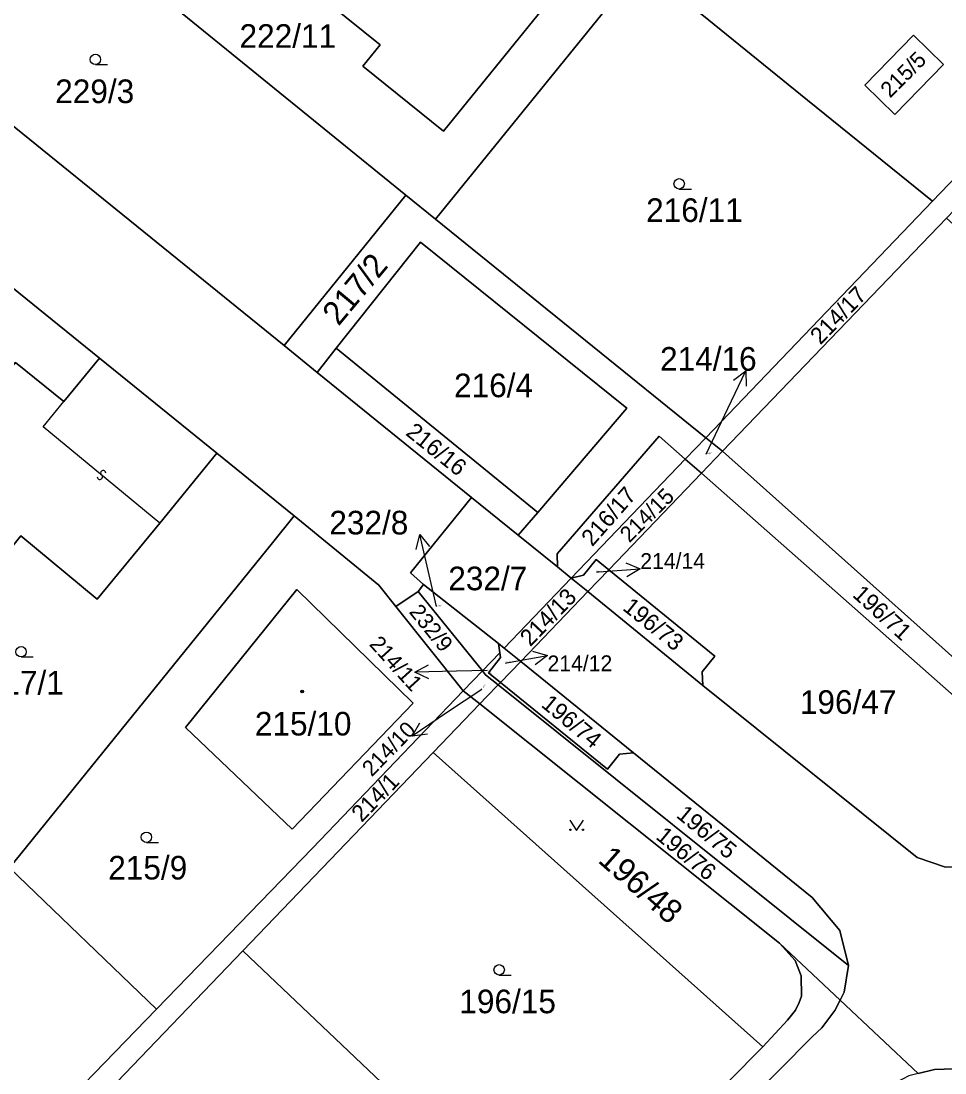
# Model space of a CAD drawing. Extents: x -598233 to -596890, y -1157848 to -1156431.
# Drawn here: x -597829 to -597762.5, y -1156610.2 to -1156534.4 of the extents above; entities that cross this region are included whole.
import ezdxf

# ---------------------------------------------------------------- set-up
doc = ezdxf.new("R2010")
doc.units = 0
for name, color, linetype in [('Level 1', 7, 'Continuous'), ('Level 13', 7, 'Continuous'), ('Level 3', 7, 'Continuous'), ('Level 4', 7, 'Continuous'), ('Level 5', 7, 'Continuous'), ('Level 57', 7, 'Continuous'), ('Level 60', 7, 'Continuous')]:
    doc.layers.add(name, color=color, linetype=linetype)

msp = doc.modelspace()

# ---------------------------------------------------------------- linework, layer by layer
at = {"layer": 'Level 1'}
for points in [[(-597735.02, -1156517.27), (-597743.43, -1156526.56), (-597763.39, -1156547.39)], [(-597811.07, -1156528.21), (-597807.81, -1156524.24), (-597806.67, -1156525.21), (-597804.71, -1156522.76), (-597791.47, -1156533.55), (-597798.6, -1156542.35), (-597804.4, -1156537.66), (-597803.15, -1156536.12), (-597810.61, -1156530.09), (-597809.9, -1156529.18), (-597811.07, -1156528.21)], [(-597784.36, -1156530.43), (-597780.01, -1156533.95), (-597772.4, -1156540.1), (-597763.39, -1156547.39)], [(-597810.07, -1156557.78), (-597840.01, -1156533.53), (-597842.29, -1156531.57)], [(-597786.54, -1156533.12), (-597799.17, -1156548.68)], [(-597801.31, -1156546.95), (-597817.8, -1156533.55)], [(-597764.77, -1156535.43), (-597768.27, -1156539.04), (-597766.1, -1156541.14), (-597762.6, -1156537.55), (-597764.77, -1156535.43)], [(-597810.07, -1156557.78), (-597801.31, -1156546.95)], [(-597799.17, -1156548.68), (-597801.31, -1156546.95)], [(-597763.39, -1156547.39), (-597779.71, -1156564.42)], [(-597835.5, -1156548.87), (-597823.36, -1156558.7)], [(-597799.17, -1156548.68), (-597797.03, -1156550.41), (-597779.71, -1156564.42)], [(-597778.51, -1156565.39), (-597762.4, -1156548.6)], [(-597806.31, -1156557.97), (-597800.24, -1156550.33), (-597785.39, -1156562.3), (-597791.81, -1156569.79)], [(-597825.93, -1156561.8), (-597829.4, -1156558.99), (-597830.49, -1156560.31), (-597836.39, -1156555.48), (-597844.23, -1156565.16)], [(-597810.07, -1156557.78), (-597807.7, -1156559.71)], [(-597806.31, -1156557.97), (-597807.7, -1156559.71)], [(-597791.81, -1156569.79), (-597806.31, -1156557.97)], [(-597823.36, -1156558.7), (-597825.93, -1156561.8)], [(-597823.36, -1156558.7), (-597814.92, -1156565.53)], [(-597807.7, -1156559.71), (-597805.8, -1156561.25), (-597796.58, -1156568.71)], [(-597790.4, -1156573.72), (-597790.41, -1156572.77), (-597783.07, -1156564.3), (-597781.19, -1156565.96)], [(-597779.71, -1156564.42), (-597781.19, -1156565.96)], [(-597779.71, -1156564.42), (-597778.51, -1156565.39)], [(-597819.01, -1156570.56), (-597814.92, -1156565.53)], [(-597814.92, -1156565.53), (-597809.34, -1156570.04)], [(-597780.03, -1156566.98), (-597778.51, -1156565.39)], [(-597753.45, -1156587.81), (-597778.51, -1156565.39)], [(-597781.19, -1156565.96), (-597789.4, -1156574.53)], [(-597781.19, -1156565.96), (-597780.03, -1156566.98)], [(-597786.7, -1156573.93), (-597780.03, -1156566.98)], [(-597780.03, -1156566.98), (-597753.87, -1156590.06)], [(-597796.58, -1156568.71), (-597800.97, -1156574.14), (-597800.03, -1156574.99)], [(-597796.58, -1156568.71), (-597793.23, -1156571.43)], [(-597841.53, -1156569.19), (-597839.04, -1156571.21), (-597838.31, -1156570.36), (-597832.15, -1156575.36), (-597829.03, -1156571.47), (-597823.53, -1156576.04), (-597819.01, -1156570.56)], [(-597829.84, -1156595.39), (-597810.91, -1156571.99), (-597809.34, -1156570.04)], [(-597809.34, -1156570.04), (-597803.24, -1156575.04), (-597802.02, -1156576.57)], [(-597791.81, -1156569.79), (-597793.23, -1156571.43)], [(-597793.23, -1156571.43), (-597790.4, -1156573.72)], [(-597786.7, -1156573.93), (-597787.61, -1156573.19), (-597788.52, -1156574.31), (-597789.4, -1156574.53)], [(-597790.4, -1156573.72), (-597789.4, -1156574.53)], [(-597788.21, -1156575.5), (-597786.7, -1156573.93)], [(-597779.94, -1156582.25), (-597779.97, -1156581.27), (-597779.07, -1156580.15), (-597786.7, -1156573.93)], [(-597789.4, -1156574.53), (-597794.23, -1156579.57)], [(-597789.4, -1156574.53), (-597788.21, -1156575.5)], [(-597809.15, -1156575.35), (-597800.77, -1156583.52), (-597809.5, -1156592.6), (-597817.17, -1156585.29), (-597809.15, -1156575.35)], [(-597800.42, -1156575.5), (-597802.02, -1156576.57)], [(-597800.03, -1156574.99), (-597800.42, -1156575.5)], [(-597800.42, -1156575.5), (-597795.79, -1156581.2)], [(-597800.03, -1156574.99), (-597794.64, -1156579.24)], [(-597793.04, -1156580.53), (-597788.21, -1156575.5)], [(-597788.21, -1156575.5), (-597779.94, -1156582.25)], [(-597802.02, -1156576.57), (-597797.17, -1156582.64)], [(-597794.64, -1156579.24), (-597794.23, -1156579.57)], [(-597794.64, -1156579.24), (-597794.54, -1156579.9)], [(-597794.54, -1156579.9), (-597795.79, -1156581.2)], [(-597794.49, -1156582.04), (-597795.35, -1156581.35), (-597794.49, -1156580.25), (-597794.54, -1156579.9)], [(-597794.23, -1156579.57), (-597793.04, -1156580.53)], [(-597794.49, -1156582.04), (-597793.04, -1156580.53)], [(-597793.04, -1156580.53), (-597784.92, -1156587.1)], [(-597795.79, -1156581.2), (-597797.17, -1156582.64)], [(-597795.79, -1156581.2), (-597795.56, -1156581.49), (-597794.66, -1156582.21)], [(-597795.98, -1156583.59), (-597795.49, -1156583.08), (-597794.66, -1156582.21)], [(-597794.66, -1156582.21), (-597794.49, -1156582.04)], [(-597794.66, -1156582.21), (-597769.45, -1156602.41)], [(-597784.92, -1156587.1), (-597785.92, -1156587.2), (-597786.8, -1156588.28), (-597794.49, -1156582.04)], [(-597753.87, -1156590.06), (-597757.02, -1156593.51), (-597758.51, -1156594.65), (-597760.28, -1156595.29), (-597762.45, -1156595.34), (-597764.51, -1156594.65), (-597779.94, -1156582.25)], [(-597797.17, -1156582.64), (-597808.03, -1156593.97), (-597819.25, -1156605.57)], [(-597795.98, -1156583.59), (-597797.17, -1156582.64)], [(-597799.34, -1156587.09), (-597795.98, -1156583.59)], [(-597774.4, -1156600.81), (-597795.98, -1156583.59)], [(-597813.05, -1156601.37), (-597799.34, -1156587.09)], [(-597799.34, -1156587.09), (-597775.61, -1156608.27)], [(-597784.92, -1156587.1), (-597772.05, -1156597.52), (-597770.07, -1156599.9), (-597769.45, -1156602.41)], [(-597829.84, -1156595.39), (-597819.25, -1156605.57)], [(-597775.61, -1156608.27), (-597773.83, -1156606.36), (-597773.26, -1156605.64), (-597773, -1156605.09), (-597772.82, -1156604.64), (-597772.85, -1156603.17), (-597773.27, -1156602.07), (-597774.4, -1156600.81)], [(-597774.4, -1156600.81), (-597770.04, -1156604.91)], [(-597813.05, -1156601.37), (-597827.78, -1156616.72)], [(-597790.21, -1156623.04), (-597813.05, -1156601.37)], [(-597769.45, -1156602.41), (-597769.75, -1156604.34), (-597770.04, -1156604.91)], [(-597770.04, -1156604.91), (-597770.43, -1156605.67), (-597771.37, -1156606.9), (-597772.06, -1156607.55), (-597809.37, -1156645.27), (-597844.57, -1156680.89), (-597887.68, -1156724.57), (-597890.67, -1156727.59), (-597892.67, -1156729.82), (-597894.6, -1156732.13), (-597895.83, -1156733.68), (-597898.85, -1156738.18), (-597899.77, -1156739.82), (-597900.7, -1156741.6), (-597901.53, -1156743.4), (-597902.31, -1156745.25), (-597903.05, -1156747.1), (-597903.7, -1156748.98), (-597904.57, -1156752.01), (-597905.43, -1156755.91), (-597911.89, -1156796.46), (-597912.06, -1156797.44), (-597912.32, -1156798.35)], [(-597770.04, -1156604.91), (-597764.42, -1156610.19)], [(-597828.97, -1156615.61), (-597819.25, -1156605.57)], [(-597775.61, -1156608.27), (-597790.21, -1156623.04)], [(-597764.42, -1156610.19), (-597763.26, -1156609.9), (-597761.19, -1156609.85), (-597759.22, -1156610.29), (-597757.94, -1156610.85), (-597756.8, -1156611.6)]]:
    msp.add_lwpolyline(points, dxfattribs=at)
at = {"layer": 'Level 13'}
for centre, start, end in [((-597823.329, -1156567.241), 177.89071, 49.98871), ((-597823.092, -1156566.958), 357.67626, 230.26626)]:
    msp.add_arc(centre, 0.184, start, end, dxfattribs=at)
at = {"layer": 'Level 3'}
msp.add_lwpolyline([(-597819.01, -1156570.56), (-597827.41, -1156563.64), (-597825.93, -1156561.8)], dxfattribs=at)
at = {"layer": 'Level 5'}
for p, q in [((-597823.65, -1156537.55), (-597822.775, -1156537.55)), ((-597781.63, -1156546.51), (-597780.755, -1156546.51)), ((-597829, -1156580.2), (-597828.125, -1156580.2)), ((-597819.98, -1156593.56), (-597819.105, -1156593.56)), ((-597794.59, -1156603.11), (-597793.715, -1156603.11))]:
    msp.add_line(p, q, dxfattribs=at)
msp.add_lwpolyline([(-597789.511, -1156591.95), (-597789.01, -1156592.7), (-597788.51, -1156591.95)], dxfattribs=at)
for centre, radius in [((-597823.65, -1156537.175), 0.375), ((-597781.63, -1156546.135), 0.375), ((-597829, -1156579.825), 0.375), ((-597808.77, -1156582.69), 0.09), ((-597808.77, -1156582.69), 0.0521), ((-597819.98, -1156593.185), 0.375), ((-597789.46, -1156592.65), 0.05), ((-597788.561, -1156592.65), 0.05), ((-597794.59, -1156602.735), 0.375)]:
    msp.add_circle(centre, radius, dxfattribs=at)
at = {"layer": 'Level 57'}
for p, q in [((-597778.117, -1156562.301), (-597776.832, -1156559.59)), ((-597779.68, -1156565.6), (-597778.117, -1156562.301)), ((-597799.626, -1156574.302), (-597800.306, -1156571.38)), ((-597787.421, -1156574.069), (-597784.428, -1156573.87)), ((-597799.1, -1156576.56), (-597799.626, -1156574.302)), ((-597787.59, -1156574.08), (-597787.421, -1156574.069)), ((-597794.065, -1156580.628), (-597791.112, -1156580.1)), ((-597794.13, -1156580.64), (-597794.065, -1156580.628)), ((-597797.659, -1156581.228), (-597800.658, -1156581.307)), ((-597795.44, -1156581.17), (-597797.659, -1156581.228)), ((-597795.83, -1156582.54), (-597798.368, -1156584.239)), ((-597798.368, -1156584.239), (-597800.861, -1156585.908))]:
    msp.add_line(p, q, dxfattribs=at)
for points in [[(-597777.712, -1156560.28), (-597776.832, -1156559.59), (-597776.809, -1156560.708)], [(-597800.567, -1156572.468), (-597800.306, -1156571.38), (-597799.593, -1156572.241)], [(-597785.459, -1156573.438), (-597784.428, -1156573.87), (-597785.392, -1156574.435)], [(-597792.184, -1156579.784), (-597791.112, -1156580.1), (-597792.008, -1156580.768)], [(-597799.645, -1156581.78), (-597800.658, -1156581.307), (-597799.671, -1156580.781)], [(-597799.752, -1156585.767), (-597800.861, -1156585.908), (-597800.308, -1156584.936)]]:
    msp.add_lwpolyline(points, dxfattribs=at)
at = {"layer": 'Level 60'}
for points in [[(-597732.57, -1156485.56), (-597733.84, -1156501.07), (-597735.02, -1156517.27), (-597743.43, -1156526.56), (-597763.39, -1156547.39), (-597772.4, -1156540.1), (-597780.01, -1156533.95), (-597784.36, -1156530.43), (-597762.67, -1156507.82), (-597736.61, -1156480.9), (-597733.3, -1156484.71)], [(-597837.89, -1156517.29), (-597837.5, -1156517.61), (-597817.8, -1156533.55), (-597801.31, -1156546.95), (-597810.07, -1156557.78), (-597840.01, -1156533.53), (-597842.29, -1156531.57), (-597843.72, -1156529.33), (-597844.23, -1156526.71), (-597843.72, -1156524.09), (-597842.27, -1156521.85)], [(-597778.51, -1156565.39), (-597779.71, -1156564.42), (-597763.39, -1156547.39), (-597743.43, -1156526.56), (-597735.02, -1156517.27), (-597733.74, -1156518.33), (-597746.2, -1156531.73), (-597762.4, -1156548.6)], [(-597817.8, -1156533.55), (-597805.22, -1156518), (-597786.54, -1156533.12), (-597799.17, -1156548.68), (-597801.31, -1156546.95)], [(-597811.07, -1156528.21), (-597807.81, -1156524.24), (-597806.67, -1156525.21), (-597804.71, -1156522.76), (-597791.47, -1156533.55), (-597798.6, -1156542.35), (-597804.4, -1156537.66), (-597803.15, -1156536.12), (-597810.61, -1156530.09), (-597809.9, -1156529.18)], [(-597811.07, -1156528.21), (-597809.9, -1156529.18), (-597810.61, -1156530.09), (-597803.15, -1156536.12), (-597804.4, -1156537.66), (-597798.6, -1156542.35), (-597791.47, -1156533.55), (-597804.71, -1156522.76), (-597806.67, -1156525.21), (-597807.81, -1156524.24)], [(-597780.01, -1156533.95), (-597772.4, -1156540.1), (-597763.39, -1156547.39), (-597779.71, -1156564.42), (-597797.03, -1156550.41), (-597799.17, -1156548.68), (-597786.54, -1156533.12), (-597784.36, -1156530.43)], [(-597768.27, -1156539.04), (-597764.77, -1156535.43), (-597762.6, -1156537.55), (-597766.1, -1156541.14)], [(-597764.77, -1156535.43), (-597768.27, -1156539.04), (-597766.1, -1156541.14), (-597762.6, -1156537.55)], [(-597801.31, -1156546.95), (-597799.17, -1156548.68), (-597797.03, -1156550.41), (-597779.71, -1156564.42), (-597781.19, -1156565.96), (-597783.07, -1156564.3), (-597790.41, -1156572.77), (-597790.4, -1156573.72), (-597793.23, -1156571.43), (-597791.81, -1156569.79), (-597785.39, -1156562.3), (-597800.24, -1156550.33), (-597806.31, -1156557.97), (-597807.7, -1156559.71), (-597810.07, -1156557.78)], [(-597837.08, -1156550.82), (-597835.5, -1156548.87), (-597823.36, -1156558.7), (-597825.93, -1156561.8), (-597829.4, -1156558.99), (-597830.49, -1156560.31), (-597836.39, -1156555.48), (-597844.23, -1156565.16), (-597846.91, -1156562.96)], [(-597762.4, -1156548.6), (-597737.72, -1156571), (-597753.45, -1156587.81), (-597778.51, -1156565.39)], [(-597800.24, -1156550.33), (-597785.39, -1156562.3), (-597791.81, -1156569.79), (-597806.31, -1156557.97)], [(-597825.93, -1156561.8), (-597823.36, -1156558.7), (-597814.92, -1156565.53), (-597819.01, -1156570.56), (-597823.53, -1156576.04), (-597829.03, -1156571.47), (-597832.15, -1156575.36), (-597838.31, -1156570.36), (-597839.04, -1156571.21), (-597841.53, -1156569.19), (-597843.16, -1156571.2), (-597849.42, -1156566.07), (-597846.91, -1156562.96), (-597844.23, -1156565.16), (-597836.39, -1156555.48), (-597830.49, -1156560.31), (-597829.4, -1156558.99)], [(-597791.81, -1156569.79), (-597793.23, -1156571.43), (-597796.58, -1156568.71), (-597805.8, -1156561.25), (-597807.7, -1156559.71), (-597806.31, -1156557.97)], [(-597790.4, -1156573.72), (-597790.41, -1156572.77), (-597783.07, -1156564.3), (-597781.19, -1156565.96), (-597789.4, -1156574.53)], [(-597779.71, -1156564.42), (-597778.51, -1156565.39), (-597780.03, -1156566.98), (-597781.19, -1156565.96)], [(-597810.91, -1156571.99), (-597829.84, -1156595.39), (-597843.05, -1156582.69), (-597854.2, -1156571.97), (-597849.42, -1156566.07), (-597843.16, -1156571.2), (-597841.53, -1156569.19), (-597839.04, -1156571.21), (-597838.31, -1156570.36), (-597832.15, -1156575.36), (-597829.03, -1156571.47), (-597823.53, -1156576.04), (-597819.01, -1156570.56), (-597814.92, -1156565.53), (-597809.34, -1156570.04)], [(-597752.57, -1156588.64), (-597753.87, -1156590.06), (-597780.03, -1156566.98), (-597778.51, -1156565.39), (-597753.45, -1156587.81)], [(-597787.61, -1156573.19), (-597788.52, -1156574.31), (-597789.4, -1156574.53), (-597781.19, -1156565.96), (-597780.03, -1156566.98), (-597786.7, -1156573.93)], [(-597753.87, -1156590.06), (-597757.02, -1156593.51), (-597758.51, -1156594.65), (-597760.28, -1156595.29), (-597762.45, -1156595.34), (-597764.51, -1156594.65), (-597779.94, -1156582.25), (-597779.97, -1156581.27), (-597779.07, -1156580.15), (-597786.7, -1156573.93), (-597780.03, -1156566.98)], [(-597800.97, -1156574.14), (-597796.58, -1156568.71), (-597793.23, -1156571.43), (-597790.4, -1156573.72), (-597789.4, -1156574.53), (-597794.23, -1156579.57), (-597794.64, -1156579.24), (-597800.03, -1156574.99)], [(-597809.34, -1156570.04), (-597803.24, -1156575.04), (-597802.02, -1156576.57), (-597797.17, -1156582.64), (-597808.03, -1156593.97), (-597819.25, -1156605.57), (-597829.84, -1156595.39), (-597810.91, -1156571.99)], [(-597788.52, -1156574.31), (-597787.61, -1156573.19), (-597786.7, -1156573.93), (-597788.21, -1156575.5), (-597789.4, -1156574.53)], [(-597779.97, -1156581.27), (-597779.94, -1156582.25), (-597788.21, -1156575.5), (-597786.7, -1156573.93), (-597779.07, -1156580.15)], [(-597788.21, -1156575.5), (-597793.04, -1156580.53), (-597794.23, -1156579.57), (-597789.4, -1156574.53)], [(-597809.15, -1156575.35), (-597800.77, -1156583.52), (-597809.5, -1156592.6), (-597817.17, -1156585.29)], [(-597800.77, -1156583.52), (-597809.15, -1156575.35), (-597817.17, -1156585.29), (-597809.5, -1156592.6)], [(-597802.02, -1156576.57), (-597800.42, -1156575.5), (-597795.79, -1156581.2), (-597797.17, -1156582.64)], [(-597800.42, -1156575.5), (-597800.03, -1156574.99), (-597794.64, -1156579.24), (-597794.54, -1156579.9), (-597795.79, -1156581.2)], [(-597795.35, -1156581.35), (-597794.49, -1156580.25), (-597794.54, -1156579.9), (-597794.64, -1156579.24), (-597794.23, -1156579.57), (-597793.04, -1156580.53), (-597794.49, -1156582.04)], [(-597794.49, -1156580.25), (-597795.35, -1156581.35), (-597794.49, -1156582.04), (-597794.66, -1156582.21), (-597795.56, -1156581.49), (-597795.79, -1156581.2), (-597794.54, -1156579.9)], [(-597784.92, -1156587.1), (-597785.92, -1156587.2), (-597786.8, -1156588.28), (-597794.49, -1156582.04), (-597793.04, -1156580.53)], [(-597795.98, -1156583.59), (-597797.17, -1156582.64), (-597795.79, -1156581.2), (-597795.56, -1156581.49), (-597794.66, -1156582.21), (-597795.49, -1156583.08)], [(-597769.45, -1156602.41), (-597769.75, -1156604.34), (-597770.04, -1156604.91), (-597774.4, -1156600.81), (-597795.98, -1156583.59), (-597795.49, -1156583.08), (-597794.66, -1156582.21)], [(-597784.92, -1156587.1), (-597772.05, -1156597.52), (-597770.07, -1156599.9), (-597769.45, -1156602.41), (-597794.66, -1156582.21), (-597794.49, -1156582.04), (-597786.8, -1156588.28), (-597785.92, -1156587.2)], [(-597829.84, -1156595.39), (-597819.25, -1156605.57), (-597828.97, -1156615.61), (-597829.81, -1156616.48), (-597853.56, -1156593.63), (-597843.05, -1156582.69)], [(-597799.34, -1156587.09), (-597813.05, -1156601.37), (-597827.78, -1156616.72), (-597828.97, -1156615.61), (-597819.25, -1156605.57), (-597808.03, -1156593.97), (-597797.17, -1156582.64), (-597795.98, -1156583.59)], [(-597775.61, -1156608.27), (-597799.34, -1156587.09), (-597795.98, -1156583.59), (-597774.4, -1156600.81), (-597773.27, -1156602.07), (-597772.85, -1156603.17), (-597772.82, -1156604.64), (-597773, -1156605.09), (-597773.26, -1156605.64), (-597773.83, -1156606.36)], [(-597790.21, -1156623.04), (-597813.05, -1156601.37), (-597799.34, -1156587.09), (-597775.61, -1156608.27)], [(-597813.05, -1156601.37), (-597790.21, -1156623.04), (-597804.95, -1156637.96), (-597805.63, -1156637.33), (-597827.78, -1156616.72)]]:
    msp.add_lwpolyline(points, close=True, dxfattribs=at)
for points in [[(-597840.01, -1156533.53), (-597810.07, -1156557.78), (-597807.7, -1156559.71), (-597805.8, -1156561.25), (-597796.58, -1156568.71), (-597800.97, -1156574.14), (-597800.03, -1156574.99), (-597800.42, -1156575.5), (-597802.02, -1156576.57), (-597803.24, -1156575.04), (-597809.34, -1156570.04), (-597814.92, -1156565.53), (-597823.36, -1156558.7), (-597835.5, -1156548.87)], [(-597759.22, -1156610.29), (-597761.19, -1156609.85), (-597763.26, -1156609.9), (-597764.42, -1156610.19), (-597770.04, -1156604.91), (-597769.75, -1156604.34), (-597769.45, -1156602.41), (-597770.07, -1156599.9), (-597772.05, -1156597.52), (-597784.92, -1156587.1), (-597793.04, -1156580.53), (-597788.21, -1156575.5), (-597779.94, -1156582.25), (-597764.51, -1156594.65), (-597762.45, -1156595.34), (-597760.28, -1156595.29), (-597758.51, -1156594.65), (-597757.02, -1156593.51), (-597753.87, -1156590.06)], [(-597866.78, -1156700.56), (-597865.27, -1156699.03), (-597864.24, -1156697.99), (-597856.92, -1156690.58), (-597851.3, -1156684.89), (-597845.68, -1156679.19), (-597836.72, -1156670.13), (-597804.95, -1156637.96), (-597790.21, -1156623.04), (-597775.61, -1156608.27), (-597773.83, -1156606.36), (-597773.26, -1156605.64), (-597773, -1156605.09), (-597772.82, -1156604.64), (-597772.85, -1156603.17), (-597773.27, -1156602.07), (-597774.4, -1156600.81), (-597770.04, -1156604.91), (-597770.43, -1156605.67), (-597771.37, -1156606.9), (-597772.06, -1156607.55), (-597809.37, -1156645.27), (-597844.57, -1156680.89), (-597887.68, -1156724.57)], [(-597887.68, -1156724.57), (-597844.57, -1156680.89), (-597809.37, -1156645.27), (-597772.06, -1156607.55), (-597771.37, -1156606.9), (-597770.43, -1156605.67), (-597770.04, -1156604.91), (-597764.42, -1156610.19), (-597765.09, -1156610.36), (-597767.37, -1156611.56), (-597767.71, -1156611.75), (-597768.68, -1156612.58), (-597799.56, -1156643.87), (-597811.76, -1156656.27), (-597840.45, -1156685.25), (-597882.81, -1156728.2)], [(-597764.42, -1156610.19), (-597763.26, -1156609.9), (-597761.19, -1156609.85), (-597759.22, -1156610.29)]]:
    msp.add_lwpolyline(points, dxfattribs=at)

# ---------------------------------------------------------------- texts
at = {"layer": 'Level 4'}
for s, height, rotation, p in [('222/11', 1.7, 359.98938, (-597813.278, -1156536.339)), ('215/5', 1.14, 45, (-597766.453, -1156540.003)), ('217/2', 1.7, 50.17824, (-597806.15, -1156556.43)), ('214/17', 1.2, 45.9, (-597771.461, -1156557.769)), ('216/16', 1.2, 321.3, (-597801.383, -1156564.175)), ('216/17', 1.2, 48.6, (-597787.887, -1156572.308)), ('214/15', 1.14, 44.68338, (-597785.213, -1156572.027)), ('214/14', 0.1, 0.24642, (-597787.59, -1156574.08)), ('214/13', 1.2, 45.9, (-597792.347, -1156579.506)), ('196/71', 1.2, 317.7, (-597769.222, -1156575.809)), ('196/73', 1.2, 321.3, (-597785.769, -1156576.77)), ('232/9', 1.14, 308.95587, (-597801.12, -1156576.98)), ('214/12', 0.1, 0.14949, (-597794.13, -1156580.64)), ('214/11', 0.1, 312.18435, (-597795.44, -1156581.17)), ('214/10', 0.1, 45.7848, (-597795.83, -1156582.54)), ('196/74', 1.2, 320.4, (-597791.634, -1156583.736)), ('214/1', 1.2, 45.9, (-597804.48, -1156592.159)), ('196/75', 1.2, 320.4, (-597781.907, -1156591.697)), ('196/76', 1.2, 320.4, (-597783.384, -1156593.246)), ('196/48', 1.7, 318.6, (-597787.551, -1156594.936))]:
    msp.add_text(s, height=height, rotation=rotation, dxfattribs=at).set_placement(p)
for s, height, p in [('229/3', 1.7, (-597826.546, -1156540.32)), ('216/11', 1.7, (-597784.01, -1156548.88)), ('216/4', 1.7, (-597797.837, -1156561.5)), ('214/16', 0.1, (-597779.68, -1156565.6)), ('232/7', 1.7, (-597798.251, -1156575.4)), ('232/8', 0.1, (-597799.1, -1156576.56)), ('217/1', 1.7, (-597831.615, -1156582.91)), ('196/47', 1.7, (-597772.945, -1156584.3)), ('215/10', 1.7, (-597812.173, -1156585.86)), ('215/9', 1.7, (-597822.729, -1156596.23)), ('196/15', 1.7, (-597797.455, -1156605.86))]:
    msp.add_text(s, height=height, dxfattribs=at).set_placement(p)
at = {"layer": 'Level 57'}
for s, p in [('214/16', (-597783.008, -1156559.59)), ('232/8', (-597806.814, -1156571.38))]:
    msp.add_text(s, height=1.7, dxfattribs=at).set_placement(p)
for s, rotation, p in [('214/14', 0.24642, (-597784.428, -1156573.87)), ('214/11', 312.18435, (-597803.993, -1156579.325)), ('214/12', 0.14949, (-597791.109, -1156581.24)), ('214/10', 45.7848, (-597803.755, -1156588.881))]:
    msp.add_text(s, height=1.14, rotation=rotation, dxfattribs=at).set_placement(p)

doc.saveas('drawing.dxf')
